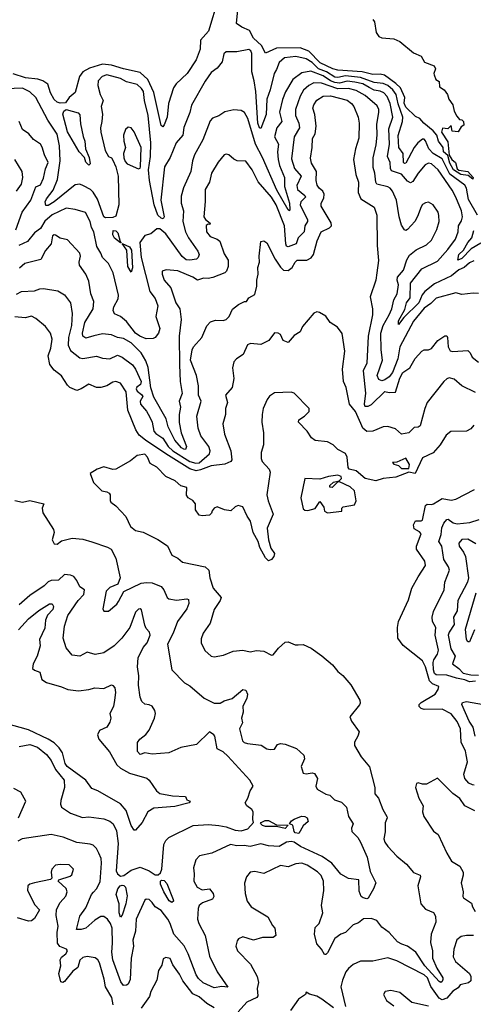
# Model space of a CAD drawing. Extents: x 1552033 to 1694788, y 811965 to 917215.
# Tile 312 of 632: x 1614307 to 1617311, y 871450 to 877970. Entities that reach past the tile are written whole.
import ezdxf

# ---------------------------------------------------------------- set-up
doc = ezdxf.new("R2010")
doc.units = 0

msp = doc.modelspace()

# ---------------------------------------------------------------- linework, layer by layer
at = {"layer": '0CON20XD'}
for points in [[(1615621.8, 878108.2), (1615557.1, 877895), (1615504.5, 877835), (1615503.5, 877775), (1615476.2, 877705), (1615416.4, 877613.6), (1615344, 877545), (1615325, 877518.8), (1615293.5, 877415), (1615284.5, 877325), (1615265, 877273.3), (1615255, 877261.2), (1615245, 877270), (1615195, 877487.8), (1615155, 877574.6), (1615105, 877620.5), (1614993.8, 877643.8), (1614915, 877669.5), (1614855, 877676.8), (1614769.7, 877650.3), (1614725.4, 877624.6), (1614703.4, 877595), (1614675, 877487.7), (1614635, 877455.5), (1614610.1, 877419.9), (1614575, 877417.9), (1614555, 877425.2), (1614535, 877442.5), (1614511.2, 877485), (1614494.1, 877544.1), (1614461.5, 877565), (1614426.7, 877576.7), (1614345, 877585.1), (1614265, 877611.7)], [(1616645, 877972), (1616656.7, 877955), (1616667.8, 877885), (1616685, 877858), (1616705, 877849.2), (1616785, 877842.5), (1616825.3, 877825.3), (1616915, 877751.2), (1616965, 877729.2), (1616988, 877688), (1617051.2, 877665), (1617060, 877645), (1617050, 877615), (1617052.5, 877605), (1617062.5, 877575), (1617085, 877560), (1617086.7, 877525), (1617117.5, 877505), (1617140, 877475), (1617150, 877445), (1617175, 877407.5), (1617184, 877364), (1617201.2, 877331.2), (1617220, 877310), (1617235, 877306.7), (1617246.7, 877295), (1617248.3, 877271.7), (1617230, 877260), (1617211.7, 877228.3), (1617171.7, 877231.7), (1617165, 877270), (1617141.7, 877248.3), (1617107.5, 877252.5), (1617101.4, 877225), (1617141.8, 877161.8), (1617152.3, 877072.3), (1617168.6, 877045), (1617193.1, 877025), (1617203.6, 876983.6), (1617215, 876974.2), (1617275.8, 876965.8), (1617309.2, 876925), (1617307.5, 876915), (1617278, 876938), (1617227.5, 876945), (1617179.2, 876975), (1617155, 877021.1), (1617141.3, 877071.3), (1617114.7, 877095), (1617110.6, 877125), (1617081.2, 877165), (1617070, 877205), (1617044.6, 877235), (1616982.5, 877285), (1616956.2, 877315), (1616928.3, 877328.3), (1616865, 877390.9), (1616853.1, 877416.9), (1616858, 877455), (1616828.4, 877518.4), (1616797.8, 877547.8), (1616722, 877602), (1616695, 877610.2), (1616645, 877608.4), (1616574.1, 877624.1), (1616415, 877634.9), (1616381.5, 877645), (1616297.7, 877685), (1616221.8, 877761.8), (1616165, 877783), (1616008.5, 877781.5), (1615935, 877748), (1615909, 877799), (1615855, 877847.1), (1615828.7, 877898.7), (1615779.4, 877920.6), (1615742.2, 877945), (1615752.6, 878035)], [(1617339, 876675), (1617279.5, 876779.5), (1617264.9, 876854.9), (1617255.2, 876875), (1617155, 876947.6), (1617105, 877049.1), (1617044.9, 877084.9), (1617016.9, 877115), (1616995, 877168.4), (1616985, 877178.3), (1616975, 877178.6), (1616944.1, 877155.9), (1616919.8, 877125), (1616865, 877019.1), (1616855, 877018), (1616848.8, 877025), (1616846, 877085), (1616818.5, 877125), (1616814, 877204), (1616842.3, 877295), (1616844.5, 877325), (1616813.6, 877413.6), (1616799.9, 877475), (1616778.5, 877505), (1616745, 877534.2), (1616715, 877547.7), (1616655, 877554), (1616565, 877588), (1616465, 877597.6), (1616415, 877588.4), (1616395, 877590.4), (1616338.6, 877625), (1616285.8, 877645), (1616245, 877687.6), (1616205, 877710.7), (1616135, 877726.9), (1616061.5, 877718.5), (1616025, 877686.9), (1616009, 877641), (1615991.6, 877615), (1615965.6, 877505), (1615944.4, 877445), (1615938.4, 877341.6), (1615905, 877250), (1615895, 877254.3), (1615885.4, 877285.4), (1615871.7, 877495), (1615861, 877565), (1615843.7, 877625), (1615845, 877746.7), (1615838.2, 877765), (1615825, 877773.5), (1615745, 877757.5), (1615675, 877757.1), (1615658.1, 877745), (1615648.6, 877691.4), (1615615, 877650), (1615575, 877620), (1615536.6, 877563.4), (1615445.5, 877405), (1615433.2, 877355), (1615394.1, 877255.9), (1615386.8, 877205), (1615343.2, 877155), (1615303.4, 877056.6), (1615265.3, 876995), (1615241, 876775), (1615264.6, 876665), (1615257.4, 876652.6), (1615245, 876655.8), (1615222.9, 876675), (1615198.3, 876745), (1615166.7, 876905), (1615159.6, 876975), (1615172.6, 877065), (1615175.7, 877155), (1615157.6, 877335), (1615134.1, 877434.1), (1615127, 877495), (1615115, 877515.2), (1615085, 877540.3), (1615015, 877559.6), (1614975, 877580.9), (1614885, 877604.4), (1614852.5, 877595), (1614827.1, 877565), (1614824.5, 877535), (1614840.9, 877475), (1614859.4, 877435), (1614846.9, 877395), (1614855.4, 877345), (1614852.1, 877295), (1614842.1, 877255), (1614845.4, 877225), (1614873.6, 877105), (1614895, 877063.8), (1614915, 877055.8), (1614925, 877040), (1614944.7, 876995), (1614960.5, 876935), (1614963.8, 876745), (1614945, 876670), (1614925, 876660), (1614875, 876657.1), (1614864, 876665), (1614822.2, 876782.2), (1614795, 876828.5), (1614775.7, 876845.7), (1614729.3, 876869.3), (1614705, 876881.5), (1614675, 876876.4), (1614535, 876765.2), (1614495, 876740.9), (1614480.8, 876740.8), (1614477.1, 876765), (1614483.9, 876785), (1614528.2, 876841.8), (1614558.9, 876911.1), (1614574.8, 877035), (1614571.9, 877135), (1614555, 877212.3), (1614493.2, 877305), (1614415, 877455.5), (1614375, 877493.1), (1614325, 877517.9), (1614215, 877511.6)], [(1617315, 876374.5), (1617285, 876359.3), (1617250.7, 876329.3), (1617215, 876314.3), (1617165.8, 876274.2), (1617055, 876221.5), (1616989.6, 876170.4), (1616971.9, 876148.1), (1616950.1, 876095), (1616850.7, 875999.3), (1616815, 875951.4), (1616815, 875976.9), (1616857.8, 876052.2), (1616868, 876095), (1616892.5, 876127.5), (1616895, 876226.1), (1616969.8, 876320.2), (1617075, 876372.1), (1617142.3, 876447.7), (1617193.8, 876516.2), (1617211.2, 876565), (1617214.1, 876605), (1617232.3, 876637.7), (1617239.4, 876665), (1617233.5, 876705), (1617194.7, 876795), (1617171, 876841), (1617077.9, 876975), (1617035, 877016.7), (1617015, 877020.8), (1616991.7, 877008.3), (1616945.3, 876954.7), (1616910.2, 876899.8), (1616895, 876890), (1616875, 876901.1), (1616835, 876946.8), (1616770, 876970), (1616763.2, 876985), (1616760.6, 877025), (1616742.7, 877065), (1616755.1, 877145), (1616751.6, 877248.4), (1616777.3, 877325), (1616760.8, 877415), (1616740.9, 877460.9), (1616718.3, 877485), (1616695, 877496.8), (1616655, 877502.8), (1616622.3, 877522.3), (1616580.3, 877545), (1616527.1, 877557.1), (1616475, 877562.7), (1616425, 877550.7), (1616395, 877553.4), (1616365.4, 877565.4), (1616317.7, 877597.7), (1616235, 877629.2), (1616175, 877617.9), (1616115.2, 877574.8), (1616067, 877493), (1616047.4, 877442.6), (1616027.3, 877357.3), (1616042.9, 877295), (1616010.9, 877255), (1615995.3, 877195), (1616021.4, 877145), (1616014.6, 877095.4), (1616018.1, 877045), (1616027.7, 877005), (1616059.8, 876925), (1616061, 876865), (1616094.2, 876755.8), (1616097, 876713), (1616095, 876704.4), (1616085, 876711.5), (1616010.5, 876840.5), (1615915, 877057.5), (1615869.1, 877145), (1615818.4, 877315), (1615795, 877355.7), (1615775, 877368.6), (1615725, 877374.3), (1615665, 877359.2), (1615625, 877334.2), (1615585, 877319.2), (1615569.1, 877300.9), (1615520, 877175), (1615464.8, 877075.2), (1615451.3, 877035), (1615440.8, 876965), (1615393.1, 876856.9), (1615377.4, 876802.6), (1615376.4, 876755), (1615393.2, 876705), (1615386.9, 876635), (1615404.7, 876565), (1615425, 876525.5), (1615488.1, 876438.1), (1615496.1, 876415), (1615490, 876395), (1615479.1, 876385), (1615435, 876376.9), (1615410.5, 876380.5), (1615382.8, 876402.8), (1615275, 876551.2), (1615235, 876585.4), (1615214.5, 876585.5), (1615175, 876552.9), (1615135, 876540.6), (1615103.9, 876495), (1615112.2, 876395), (1615169.3, 876169.3), (1615205, 876124.4), (1615222.1, 876075), (1615209.3, 876005), (1615234.4, 875925), (1615226.1, 875895), (1615205.3, 875864.7), (1615191.7, 875858.3), (1615145, 875857.5), (1615103.3, 875875), (1615074.8, 875895), (1615015, 875972.1), (1614974.7, 876004.7), (1614935, 876023.4), (1614925.8, 876045), (1614930.6, 876069.4), (1614959, 876121), (1614962.7, 876145), (1614927.5, 876295), (1614894.7, 876354.7), (1614856.7, 876395), (1614845.6, 876425), (1614818.3, 876468.3), (1614797.5, 876565), (1614783.2, 876595), (1614774.6, 876634.6), (1614743.6, 876693.6), (1614675, 876713.8), (1614615, 876722.1), (1614522.5, 876677.5), (1614475, 876636.6), (1614445, 876587.5), (1614405, 876557.9), (1614358.5, 876501.5), (1614301.1, 876475)], [(1617345, 876157.1), (1617310.3, 876159.7), (1617235, 876150.6), (1617195, 876162.5), (1617065, 876125.4), (1617030, 876090), (1616985, 876060), (1616915, 875974.6), (1616825.3, 875805), (1616811.1, 875725), (1616775, 875634.7), (1616755, 875604.7), (1616725, 875584.7), (1616705, 875579.3), (1616685, 875587.8), (1616675.5, 875615), (1616709.1, 875715), (1616700.4, 875785), (1616697.8, 875895), (1616714.8, 875945), (1616755, 876016.5), (1616771.9, 876055), (1616784.2, 876115), (1616806.5, 876155), (1616815.7, 876214.3), (1616806.4, 876245), (1616810, 876265), (1616848.8, 876311.2), (1616870.5, 876379.5), (1616888.8, 876411.2), (1616933.1, 876446.9), (1617001.7, 876478.3), (1617035, 876509.2), (1617069.2, 876580.8), (1617084.5, 876635), (1617083.6, 876673.6), (1617078.9, 876695), (1617045, 876744.3), (1617015, 876761.4), (1616995, 876758), (1616975, 876745.8), (1616965, 876731.2), (1616942, 876668), (1616922.9, 876635), (1616875, 876581.2), (1616865, 876573.8), (1616855, 876578.8), (1616835, 876610), (1616819.2, 876665), (1616801.8, 876775), (1616776.2, 876835), (1616761.1, 876855), (1616745, 876863.9), (1616672, 876882), (1616664.7, 876895), (1616659.7, 876955), (1616648.3, 876991.7), (1616647.7, 877055), (1616668.2, 877141.8), (1616674.7, 877205), (1616671.2, 877278.8), (1616685.8, 877355), (1616685, 877376.2), (1616675, 877400), (1616595, 877468.6), (1616535, 877500.6), (1616484, 877514), (1616415, 877512.8), (1616305, 877551), (1616255, 877551.9), (1616221.2, 877535), (1616186.6, 877503.4), (1616165, 877464.3), (1616134.7, 877375), (1616134.7, 877335), (1616156.2, 877285), (1616160.2, 877255), (1616124.7, 877195), (1616108, 877048), (1616126.4, 876985), (1616171.6, 876935), (1616142.2, 876872.2), (1616147.1, 876845), (1616194.6, 876805), (1616199.1, 876795), (1616170, 876765), (1616164.2, 876745), (1616213.3, 876645), (1616213.1, 876635), (1616195.3, 876605), (1616191.4, 876565), (1616151.1, 876525), (1616138.2, 876485), (1616085, 876465.4), (1616075, 876470), (1616070, 876485), (1616061.5, 876605), (1616005, 876744.4), (1615975, 876795.4), (1615887.2, 876897.2), (1615846.4, 876975), (1615805, 877033.3), (1615747.5, 877035), (1615725.7, 877045.7), (1615692.5, 877075), (1615675, 877079.2), (1615661.2, 877075), (1615622.4, 877027.6), (1615576.7, 876955), (1615564.6, 876895.4), (1615534.6, 876845), (1615535.4, 876765.4), (1615526.7, 876665), (1615537.4, 876647.4), (1615568, 876622), (1615567.5, 876615), (1615555, 876616.7), (1615541.8, 876608.2), (1615544.5, 876565), (1615569.2, 876535), (1615615, 876516.9), (1615632.6, 876502.6), (1615660.9, 876420.9), (1615687.1, 876377.1), (1615686.9, 876335), (1615677.8, 876305), (1615665, 876294.1), (1615587, 876263), (1615555, 876256.7), (1615525, 876259.1), (1615485, 876245.5), (1615454.2, 876265), (1615355, 876306.9), (1615276.7, 876313.3), (1615251.5, 876305), (1615250.8, 876285), (1615265, 876245.8), (1615308.9, 876195), (1615340.9, 876095), (1615367.6, 876055), (1615375.7, 875985), (1615364, 875874), (1615365.2, 875684.8), (1615369.8, 875575), (1615383.1, 875495), (1615363.5, 875445), (1615371.3, 875405), (1615363.3, 875356.7), (1615363.7, 875303.7), (1615376.1, 875235), (1615410.9, 875145), (1615406, 875125), (1615395, 875125.8), (1615377.9, 875135), (1615335.2, 875185), (1615290.4, 875275), (1615276.3, 875326.3), (1615195, 875471.4), (1615175, 875533.3), (1615158, 875668), (1615142.3, 875712.3), (1615111.2, 875765), (1615045, 875830.4), (1614995, 875859), (1614955, 875866), (1614915, 875882.4), (1614855, 875890.7), (1614797.7, 875877.7), (1614745, 875860.7), (1614725.3, 875875.3), (1614724, 875894), (1614738.4, 875965), (1614794.2, 876055), (1614797.5, 876105), (1614778.8, 876155), (1614765, 876239.2), (1614745.4, 876285.4), (1614704.5, 876345), (1614701.5, 876365), (1614709.4, 876405), (1614705.6, 876425), (1614625, 876512.5), (1614575, 876522.9), (1614545, 876543.5), (1614535, 876545.4), (1614525, 876538.9), (1614515.6, 876485), (1614479.1, 876440.9), (1614448.5, 876381.5), (1614341.9, 876355), (1614305.3, 876324.7)], [(1614286.8, 876153.2), (1614319.2, 876170.8), (1614405, 876175.6), (1614441.7, 876188.3), (1614465, 876189.6), (1614560, 876175), (1614605, 876148.6), (1614644.6, 876094.6), (1614655.4, 876025), (1614650.3, 875945), (1614629.6, 875865), (1614627.5, 875815), (1614645, 875780), (1614705, 875731.1), (1614725, 875727.3), (1614815, 875742.3), (1614855, 875730), (1614905, 875724.6), (1614955, 875748.5), (1614985, 875734.6), (1615053.8, 875685), (1615075.4, 875655), (1615111.4, 875575), (1615107.2, 875555), (1615082.8, 875537.2), (1615079.7, 875525), (1615085, 875511.5), (1615115, 875488.8), (1615122.1, 875475), (1615106.1, 875443.9), (1615107, 875425), (1615147.1, 875377.1), (1615169, 875339), (1615183.6, 875305), (1615195.8, 875245.8), (1615209.7, 875229.7), (1615255, 875199.2), (1615291.6, 875145), (1615322.6, 875115), (1615435, 875045.1), (1615474.7, 875034.7), (1615495, 875035.9), (1615565, 875094.4), (1615567.9, 875115), (1615559.7, 875145), (1615506.2, 875215), (1615489.2, 875265), (1615481.5, 875345), (1615508.9, 875445), (1615491.1, 875485), (1615491.3, 875545), (1615478.1, 875615), (1615439.3, 875715), (1615449.6, 875785), (1615458.9, 875805), (1615514, 875865), (1615547.6, 875942.4), (1615570.3, 875969.7), (1615605, 875980.8), (1615655, 875979.2), (1615674.2, 875985.8), (1615693.8, 876005), (1615715.6, 876054.4), (1615756.7, 876085), (1615795, 876103.8), (1615810, 876105), (1615825, 876127.5), (1615865, 876150), (1615878.1, 876205), (1615876.9, 876245), (1615885.7, 876285), (1615885, 876330), (1615895.8, 876364.2), (1615894.2, 876405), (1615905, 876502.5), (1615925, 876506.2), (1615945, 876493.3), (1615998.2, 876385), (1616035, 876331.9), (1616055, 876312.2), (1616085, 876308.9), (1616111.1, 876328.9), (1616130.8, 876365), (1616145, 876377.1), (1616207.8, 876377.8), (1616237.4, 876392.6), (1616253.3, 876415), (1616278.2, 876505), (1616304.2, 876565.8), (1616358.2, 876591.8), (1616371.5, 876605), (1616370, 876625), (1616303.1, 876735), (1616303.1, 876755), (1616320.7, 876789.3), (1616323.7, 876815), (1616315.4, 876835), (1616290, 876855), (1616276.9, 876875), (1616271.3, 876905), (1616272.2, 876965), (1616240.6, 877020.6), (1616234.1, 877054.1), (1616244.5, 877124.5), (1616247.1, 877182.9), (1616263.6, 877215), (1616269.7, 877265), (1616262.1, 877342.1), (1616249.1, 877385), (1616255, 877405.7), (1616275, 877436.4), (1616317, 877463), (1616365, 877466), (1616475, 877436.3), (1616505, 877416.2), (1616520.4, 877395), (1616548, 877325), (1616554.6, 877285), (1616554, 877185), (1616532, 877115), (1616518.4, 877045), (1616533.3, 876945), (1616551.6, 876895), (1616549.2, 876825), (1616565.5, 876785), (1616655, 876728.6), (1616673.1, 876675), (1616674.6, 876475), (1616683.8, 876375), (1616672.5, 876295), (1616664.6, 876245), (1616629.1, 876135), (1616643.6, 876055), (1616643.8, 876015), (1616615.4, 875875), (1616605.3, 875695), (1616580.9, 875645), (1616596.7, 875496.7), (1616587.9, 875425), (1616592, 875412), (1616615, 875410.9), (1616637.8, 875422.2), (1616725, 875508.2), (1616755, 875501.5), (1616796.5, 875503.5), (1616825, 875597.5), (1616844.5, 875635), (1616890.4, 875665), (1616925, 875726.9), (1616971.2, 875775), (1616985, 875783.8), (1617015, 875784.4), (1617035, 875793.3), (1617075.7, 875845), (1617122.7, 875877.3)], [(1614765, 877006.7), (1614745, 877026), (1614736.7, 877056.7), (1614701.9, 877095), (1614625, 877228), (1614592.6, 877345), (1614598.7, 877365), (1614614.8, 877375.2), (1614695, 877353.1), (1614705, 877341.2), (1614710.1, 877280.1), (1614726.9, 877196.9), (1614739.1, 877165), (1614743.3, 877115), (1614767.2, 877057.2), (1614773.3, 877015), (1614765, 877006.7)], [(1614282.2, 876577.8), (1614323.8, 876695), (1614381.3, 876775), (1614415, 876864), (1614445, 876876.9), (1614465, 876920.8), (1614477.8, 876982.2), (1614495.8, 877025), (1614471.6, 877075), (1614456.7, 877126.7), (1614445, 877146), (1614397.9, 877177.9), (1614368, 877215), (1614325, 877244), (1614304.5, 877295)], [(1615095, 876982.9), (1615105, 876986), (1615107.1, 876995), (1615110.8, 877125), (1615065, 877227.1), (1615045, 877254.2), (1615025, 877257.5), (1615007.9, 877242.1), (1614993.9, 877206.1), (1614996.2, 877165), (1615007.7, 877125), (1614995.4, 877085), (1614996.7, 877055), (1615005, 877030.9), (1615019.2, 877015), (1615095, 876982.9)], [(1614287.3, 876835), (1614318.8, 876881.2), (1614329.2, 876925), (1614324.5, 876965), (1614274.8, 877045)], [(1614975, 876492.7), (1614935, 876523.6), (1614923.8, 876545), (1614926.1, 876573.9), (1614945, 876572.7), (1614958.3, 876558.3), (1614971.7, 876501.7), (1614979.2, 876495), (1614975, 876492.7)], [(1617359.9, 876490.1), (1617297.2, 876452.8), (1617235, 876387.9), (1617208.8, 876378.8), (1617214.6, 876415), (1617245.6, 876444.4), (1617274.6, 876495), (1617301.3, 876525), (1617314.7, 876575)], [(1615045, 876297.5), (1615022.5, 876335), (1615017.8, 876445), (1614985, 876488), (1615035, 876466.1), (1615048.4, 876445), (1615053.5, 876326.5), (1615045, 876297.5)], [(1617325, 875501.2), (1617236.1, 875546.1), (1617185, 875590.5), (1617152.1, 875597.9), (1617135, 875593.1), (1617115.8, 875575), (1617005.5, 875434.5), (1616989, 875395), (1616958.9, 875281.1), (1616947, 875273), (1616920.3, 875269.7), (1616884.2, 875235), (1616835, 875226.5), (1616795, 875261.1), (1616745, 875277.5), (1616715, 875274.3), (1616644.7, 875244.7), (1616605, 875242.9), (1616578.9, 875265), (1616565.3, 875295.3), (1616531, 875375), (1616491.2, 875425), (1616468.9, 875535), (1616452.5, 875575), (1616444.4, 875655), (1616460, 875775), (1616443, 875893), (1616411.2, 875935), (1616363.8, 875965), (1616335, 876008), (1616292.3, 876032.3), (1616274.1, 876035.9), (1616255, 876026.7), (1616180.9, 875939.1), (1616165, 875902.5), (1616125, 875880), (1616085, 875832), (1616052.5, 875845), (1616035, 875886.7), (1616020, 875895), (1615995, 875896.7), (1615956.7, 875845), (1615905, 875819.2), (1615835.5, 875825.5), (1615815, 875818.1), (1615787.4, 875752.6), (1615742, 875725), (1615725.6, 875704.4), (1615715.6, 875664.4), (1615724.4, 875595), (1615714.4, 875535), (1615670.8, 875485), (1615684.4, 875435), (1615671.1, 875395), (1615669.5, 875355), (1615653.2, 875295), (1615664.7, 875224.7), (1615705.4, 875115.4), (1615712.2, 875055), (1615705.7, 875045), (1615665, 875026.5), (1615575, 875015.4), (1615505, 874988.9), (1615475, 874983.8), (1615435, 874995.4), (1615274.5, 875094.5), (1615139.6, 875185), (1615099.6, 875219.6), (1615076.4, 875255), (1615023.6, 875383.6), (1615012.3, 875505), (1614975, 875562.9), (1614944.2, 875574.2), (1614925, 875570), (1614885.3, 875544.7), (1614845, 875534.6), (1614815, 875534.5), (1614765, 875555.7), (1614714, 875525), (1614685.6, 875515.6), (1614640, 875535), (1614625, 875549.2), (1614585, 875612.5), (1614535, 875648.6), (1614507.4, 875687.4), (1614496.9, 875745), (1614514.1, 875795.9), (1614522.5, 875855), (1614511.5, 875895), (1614478.1, 875938.1), (1614415, 875991.1), (1614385, 876006.5), (1614344.3, 875995.7), (1614275, 876003.5)], [(1617122.7, 875877.3), (1617135, 875876.2), (1617140.8, 875865), (1617144.6, 875805), (1617157.8, 875777.8), (1617175, 875773.1), (1617275, 875778.6), (1617290, 875765), (1617304.5, 875734.5), (1617345, 875702.5)], [(1617163.1, 875243.1), (1617130.9, 875219.1), (1617092.7, 875155), (1617045, 875101.1), (1616975, 875069.5), (1616925, 874966.2), (1616885, 874974.2), (1616798.5, 874941.5), (1616715, 874931.8), (1616665, 874915.6), (1616595, 874931.5), (1616535, 874981.9), (1616488.9, 874995), (1616482.5, 875005), (1616475, 875072.5), (1616465, 875096.7), (1616415, 875123.8), (1616384.2, 875154.2), (1616345, 875174.6), (1616265, 875184.2), (1616240.5, 875200.5), (1616211.2, 875245), (1616152.5, 875305), (1616155, 875320), (1616193.3, 875345), (1616223.3, 875375), (1616223.3, 875395), (1616125, 875498), (1616105, 875504), (1615995, 875499.2), (1615961.7, 875478.3), (1615945.6, 875454.4), (1615919.4, 875395), (1615913.2, 875356.8), (1615910.5, 875305), (1615921.5, 875235), (1615922.5, 875155), (1615905.4, 875105), (1615905.9, 875065), (1615913.4, 875045), (1615959.5, 874995), (1615966.9, 874975), (1615944.6, 874825), (1615951.8, 874785), (1615985.6, 874695), (1615947.1, 874602.9), (1615955.4, 874525), (1615970.4, 874470.4), (1615994.2, 874435), (1615991.2, 874415), (1615975, 874396.7), (1615955, 874387.5), (1615935, 874407.5), (1615897.1, 874475), (1615886.9, 874515), (1615854.4, 874575), (1615835, 874648.8), (1615813, 874683), (1615785.6, 874745.6), (1615755, 874752.5), (1615733.8, 874745), (1615705, 874718.8), (1615663.6, 874723.6), (1615615, 874744.2), (1615595, 874735.7), (1615582.9, 874717.1), (1615578.3, 874701.7), (1615565, 874690), (1615515, 874683.8), (1615495, 874688.8), (1615472.2, 874725), (1615470.8, 874765), (1615455, 874785.8), (1615423.8, 874805), (1615412.1, 874822.1), (1615413.3, 874873.3), (1615375, 874882.5), (1615337, 874917), (1615275, 874946.2), (1615215, 875006.2), (1615170.5, 875030.5), (1615152.7, 875072.7), (1615135, 875093.3), (1615085, 875083.8), (1615041.5, 875048.5), (1614945, 874994.4), (1614925, 874991.9), (1614865, 875010), (1614820, 874995), (1614773.8, 874965), (1614797.1, 874905), (1614850.8, 874850.8), (1614885, 874844), (1614899.2, 874835), (1614906.2, 874825), (1614905.6, 874785.6), (1614910.8, 874775), (1614945, 874751.4), (1615010.9, 874680.9), (1615041.5, 874615), (1615075, 874588.5), (1615125, 874577.8), (1615222, 874528), (1615286.4, 874486.4), (1615313.8, 874425), (1615355, 874404), (1615385, 874378), (1615535, 874346.9), (1615559.2, 874325), (1615566.6, 874275), (1615588.2, 874205), (1615641.2, 874145), (1615635.9, 874124.1), (1615594.4, 874065), (1615568.6, 873975), (1615521.4, 873908.6), (1615509.1, 873870.9), (1615510, 873845), (1615533.6, 873793.6), (1615575, 873756), (1615595, 873751.9), (1615657.7, 873762.3), (1615721.9, 873788.1), (1615785, 873796), (1615833.6, 873783.6), (1615875, 873794.2), (1615925, 873787.8), (1615975, 873762.4), (1615985, 873765.3), (1616020.7, 873809.3), (1616065, 873847.3), (1616085, 873850), (1616131.1, 873831.1), (1616150.8, 873830.8), (1616185, 873832.5), (1616238.3, 873808.3), (1616308.6, 873758.6), (1616377.9, 873697.9), (1616415, 873655.2), (1616448, 873628), (1616500.2, 873565), (1616560.2, 873465), (1616562.1, 873445), (1616556.4, 873433.6), (1616493.5, 873355), (1616503.5, 873325), (1616555.8, 873255), (1616546.9, 873225), (1616524.3, 873185.7), (1616523.8, 873165), (1616569.6, 873089.6), (1616623.5, 873023.5), (1616658.9, 872885), (1616660, 872845), (1616682.4, 872815), (1616710.9, 872740.9), (1616738.5, 872695), (1616740, 872685), (1616727.4, 872652.6), (1616727, 872593), (1616719.1, 872545), (1616725, 872524.4), (1616744.8, 872494.8), (1616805, 872432), (1616869.4, 872379.4), (1616915, 872322.5), (1616960, 872305), (1616962.5, 872295), (1616943.9, 872235), (1616963, 872115), (1616995, 872080.5), (1617048.3, 872058.3), (1617060.8, 872035), (1617063.8, 871995), (1617031.4, 871915), (1617028.6, 871858.6), (1617040.7, 871805), (1617041.6, 871755), (1617069.8, 871690.2), (1617109.6, 871625), (1617110, 871615), (1617105, 871602), (1617095, 871595.7), (1617085, 871602.2), (1616990, 871705), (1616931.1, 871795), (1616875, 871836.1), (1616838.1, 871848.1), (1616810, 871865), (1616755, 871926.9), (1616705, 871961.8), (1616671.5, 872005), (1616635, 872018.1), (1616585, 872015.4), (1616550.6, 871989.4), (1616515, 871977.1), (1616465, 871925.7), (1616435, 871914.4), (1616394.8, 871885.2), (1616345, 871791.2), (1616335, 871780), (1616325, 871780), (1616305.8, 871815.8), (1616275, 871850), (1616259.2, 871915), (1616265, 871960), (1616290, 871985), (1616314.2, 872055), (1616306.1, 872105), (1616321.8, 872205), (1616320, 872265), (1616303.6, 872303.6), (1616278.6, 872328.6), (1616211, 872371), (1616175, 872384.3), (1616135, 872380.2), (1616085, 872360), (1616035, 872370), (1615925, 872316.2), (1615865, 872330), (1615834, 872325), (1615810, 872295), (1615797, 872253), (1615800, 872185), (1615813, 872133), (1615840.6, 872095), (1615950.5, 872030.5), (1615981.7, 871971.7), (1615997.5, 871955), (1616002.5, 871905), (1615985, 871893.8), (1615915, 871893.3), (1615855.7, 871874.3), (1615785, 871897.5), (1615756.2, 871885), (1615748.3, 871871.7), (1615739.2, 871835), (1615749.2, 871805), (1615835.5, 871715.5), (1615879.1, 871635), (1615889.5, 871595), (1615879.1, 871555), (1615883.4, 871506.6), (1615876.9, 871495), (1615812.5, 871465), (1615755, 871401.1)], [(1617315, 875284.3), (1617295, 875260), (1617265, 875244.7), (1617163.1, 875243.1)], [(1616885, 874997.5), (1616889.5, 875025), (1616865, 875066.7), (1616805, 875040), (1616775, 875037.5), (1616785, 875026.7), (1616815, 875018.8), (1616835, 874999.2), (1616885, 874997.5)], [(1616345, 874704.2), (1616440, 874715), (1616440, 874735), (1616450, 874745), (1616525, 874758.8), (1616536.4, 874785), (1616525, 874851.2), (1616495, 874876), (1616425, 874910), (1616415, 874910), (1616377, 874873), (1616360, 874875), (1616360, 874885), (1616385, 874907.5), (1616423.3, 874916.7), (1616437.6, 874932.4), (1616436.5, 874945), (1616415, 874953.3), (1616351.2, 874945), (1616295, 874928.6), (1616195, 874932), (1616170, 874805), (1616185, 874731.4), (1616195, 874722.9), (1616215, 874720), (1616265, 874732.5), (1616295, 874780), (1616321.7, 874741.7), (1616326.7, 874715), (1616345, 874704.2)], [(1617317.5, 872902.5), (1617305, 872902.8), (1617281.6, 872915), (1617254.8, 872945), (1617248.1, 872975), (1617272.9, 873055), (1617262.8, 873102.8), (1617258.7, 873128.7), (1617230.7, 873185), (1617225.7, 873275), (1617205, 873322.9), (1617165, 873374.5), (1617105, 873404.6), (1616985, 873403.4), (1616965, 873408.9), (1616951.9, 873421.9), (1616953.2, 873435), (1616965, 873448), (1617057.5, 873505), (1617078.8, 873535), (1617083.8, 873555), (1617041.8, 873571.8), (1617021.6, 873591.6), (1616995, 873685.7), (1616975, 873724.4), (1616845.8, 873825.8), (1616811.9, 873875), (1616810, 873945), (1616816, 873985), (1616881.6, 874128.4), (1616905, 874205.8), (1616945, 874282), (1616993.8, 874355), (1616990, 874385), (1616934.2, 874465), (1616935.9, 874485), (1616966.8, 874565), (1616955, 874579.3), (1616919.5, 874599.5), (1616914.2, 874625), (1616929.3, 874650.7), (1616965, 874651.2), (1616975, 874657.1), (1616995, 874752.5), (1617005, 874762.5), (1617035, 874760), (1617047.5, 874765), (1617105, 874799.4), (1617165, 874789.7), (1617195, 874794.7), (1617319.9, 874860.1)], [(1614274.4, 874785.6), (1614325, 874776.4), (1614375, 874785.8), (1614467.5, 874765), (1614456.7, 874735), (1614461.2, 874705), (1614530.6, 874595), (1614535.8, 874574.2), (1614523.3, 874525), (1614535, 874500), (1614555, 874497.5), (1614585, 874520), (1614655, 874537.5), (1614725, 874530), (1614785, 874513.5), (1614888.3, 874478.3), (1614913.2, 874463.2), (1614944.6, 874404.6), (1614972.2, 874275), (1614958.3, 874231.7), (1614905, 874210), (1614880, 874185), (1614858.8, 874068.8), (1614865, 874053.3), (1614895, 874053.3), (1614950.9, 874099.1), (1614962.5, 874117.5), (1614996.9, 874183.1), (1615111.7, 874238.3), (1615147, 874243), (1615185, 874242.1), (1615245, 874216.7), (1615262.9, 874195), (1615284.1, 874144.1), (1615295, 874134.5), (1615346, 874126), (1615414.4, 874134.4), (1615425, 874130.8), (1615428.2, 874105), (1615415, 874070), (1615352.5, 873985), (1615323, 873907), (1615286.5, 873835), (1615314.7, 873664.7), (1615398.3, 873578.3), (1615435, 873559.2), (1615527.9, 873477.9), (1615594.6, 873444.6), (1615635, 873444.7), (1615660.7, 873459.3), (1615714, 873475), (1615785, 873534.2), (1615805, 873531.2), (1615815.5, 873505), (1615810.8, 873475), (1615784, 873425), (1615787.5, 873385), (1615776.7, 873345), (1615782.5, 873315), (1615762.5, 873275), (1615782.5, 873195), (1615793.9, 873183.9), (1615817, 873177), (1615906.4, 873166.4), (1615945, 873142.5), (1615965, 873137.5), (1615995, 873140), (1616015, 873170), (1616035, 873177.5), (1616065, 873172.5), (1616140, 873145), (1616189.3, 873099.3), (1616193.3, 873075), (1616171.4, 873025), (1616185, 872980), (1616205, 872975.8), (1616244.1, 872984.1), (1616258.8, 872978.8), (1616280, 872945), (1616267.5, 872895), (1616277.5, 872875), (1616335, 872842.5), (1616360, 872835), (1616392.5, 872805), (1616438.6, 872788.6), (1616470.8, 872755), (1616484.3, 872695), (1616516, 872645), (1616504.3, 872615.7), (1616506.9, 872595), (1616545.9, 872555.9), (1616564.3, 872525), (1616607.9, 872425), (1616629.2, 872329.2), (1616665.8, 872255), (1616651.2, 872215), (1616615, 872153.3), (1616605, 872148.8), (1616581.2, 872155), (1616567.5, 872165), (1616555, 872200), (1616552.5, 872275), (1616485, 872282.7), (1616435, 872312.5), (1616374.6, 872385), (1616309.5, 872429.5), (1616166.2, 872496.2), (1616125, 872523.4), (1616105, 872528.2), (1616075, 872523.1), (1616025, 872496.2), (1615955, 872500.4), (1615905, 872512.9), (1615834.1, 872495.9), (1615793, 872503), (1615745, 872499.1), (1615702.4, 872507.6), (1615579.5, 872450.5), (1615497.1, 872432.9), (1615473, 872407), (1615458, 872355), (1615463.6, 872313.6), (1615460.7, 872265), (1615482.5, 872225), (1615515, 872208.5), (1615565, 872214.5), (1615588.1, 872185), (1615593.2, 872165), (1615585, 872146.4), (1615517.8, 872122.2), (1615495.6, 872105), (1615489.1, 872085), (1615484.7, 872015), (1615492.8, 871985), (1615535.3, 871905), (1615565, 871768.6), (1615614.4, 871665), (1615685.7, 871564.3), (1615645, 871567.3), (1615595, 871559.5), (1615522.7, 871592.7), (1615490.6, 871620.6), (1615475.8, 871645), (1615423.7, 871785), (1615396.7, 871836.7), (1615327.6, 871915), (1615304.8, 871984.8), (1615288.3, 872015), (1615245, 872071.2), (1615205, 872095.6), (1615185.4, 872125), (1615165, 872144.4), (1615145, 872145.6), (1615135, 872139.2), (1615078.8, 872015), (1615074.1, 871935), (1615056, 871876), (1615061.1, 871835), (1615045.2, 871755), (1615039.2, 871615), (1615025, 871584.4), (1615015, 871576.7), (1614995.5, 871575.5), (1614978.1, 871598.1), (1614923.6, 871745), (1614917.5, 871795), (1614922.8, 871855), (1614918.7, 871955), (1614908.1, 871985), (1614888.2, 872015), (1614865, 872031.2), (1614845, 872031.5), (1614805, 872008.1), (1614745, 871955.2), (1614714.7, 871944.7), (1614684, 871945), (1614705.9, 872034.1), (1614745, 872089.5), (1614783.6, 872176.4), (1614796.7, 872193.3), (1614816.2, 872215), (1614839.6, 872260.4), (1614848.9, 872385), (1614845.9, 872415), (1614831.7, 872451.7), (1614815, 872482.9), (1614795, 872503.5), (1614775, 872511.2), (1614685, 872520.8), (1614595, 872556.6), (1614515.6, 872575.6), (1614323, 872547), (1614295, 872530)], [(1617325, 873589.1), (1617285, 873584.6), (1617255, 873599.2), (1617199.4, 873609.4), (1617135, 873630.2), (1617065, 873631.9), (1617055, 873641.6), (1617046.8, 873665), (1617045.6, 873714.4), (1617049.6, 873730.4), (1617075, 873769.2), (1617080, 873795), (1617059.2, 873895), (1617063.8, 873945), (1617040.3, 873985), (1617038.6, 874015), (1617048.5, 874051.5), (1617119.2, 874195), (1617122.9, 874245), (1617154.2, 874325), (1617147, 874347), (1617115.7, 874395), (1617103.2, 874483.2), (1617081.9, 874515), (1617099.2, 874560.8), (1617103.4, 874605), (1617115, 874635.8), (1617135, 874660), (1617145, 874662.5), (1617177.7, 874637.7), (1617205, 874631.2), (1617289.1, 874640.9), (1617349, 874661)], [(1617328.5, 874498.5), (1617275, 874530.4), (1617235, 874527.2), (1617214.8, 874505), (1617217.5, 874485), (1617245.8, 874445), (1617258.4, 874415), (1617279.5, 874275), (1617273.2, 874245), (1617208.1, 874125), (1617203.2, 874055), (1617179.7, 874015), (1617184.8, 873965), (1617152, 873915), (1617145.4, 873895), (1617163.3, 873805), (1617190.9, 873755), (1617172.7, 873705), (1617215.8, 873675), (1617245, 873644.1), (1617295, 873632), (1617345, 873630)], [(1614579.1, 872800.9), (1614576.6, 872775), (1614584.6, 872755), (1614644, 872715), (1614723.2, 872686.8), (1614765, 872691.1), (1614865, 872677.9), (1614903.8, 872663.8), (1614926.5, 872645), (1614948, 872598), (1614960.5, 872515), (1614945.5, 872335), (1614954.1, 872314.1), (1614975, 872299.9), (1614997.3, 872302.7), (1615045, 872338.8), (1615105, 872358.2), (1615165.6, 872335), (1615205, 872307.7), (1615225, 872306.7), (1615239.7, 872320.3), (1615248.6, 872345), (1615261.1, 872508.9), (1615274.6, 872535.4), (1615294.6, 872555.4), (1615455.9, 872634.1), (1615558.6, 872641.4), (1615626.6, 872633.4), (1615675, 872625.1), (1615733.2, 872603.2), (1615775, 872599.6), (1615817.6, 872612.4), (1615856.7, 872655), (1615850.8, 872675), (1615854.4, 872725), (1615845, 872740), (1615812, 872765), (1615801.2, 872785), (1615817.5, 872815), (1615832.5, 872865), (1615852.5, 872895), (1615831.8, 872935), (1615685, 873094.3), (1615655, 873122.5), (1615615, 873141.9), (1615600, 873225), (1615593.3, 873235), (1615565, 873253.8), (1615479.1, 873170.9), (1615375, 873150), (1615295, 873115.8), (1615185, 873106.2), (1615135, 873116.2), (1615105, 873104), (1615087.5, 873125), (1615088.2, 873185), (1615102.5, 873205), (1615142.8, 873237.2), (1615163.8, 873266.2), (1615199.4, 873345), (1615206.9, 873375), (1615201.9, 873395), (1615183.8, 873423.8), (1615165, 873433.3), (1615135, 873437.1), (1615115.8, 873455), (1615105.6, 873485), (1615093.9, 873563.9), (1615095.4, 873625), (1615088.4, 873685), (1615092.1, 873745), (1615125, 873812.9), (1615152.1, 873845), (1615170.6, 873895), (1615166, 873915), (1615145, 873938), (1615135, 873960), (1615115, 874063.3), (1615105, 874070), (1615095, 874067.1), (1615075, 874047.1), (1615036.9, 873945), (1614984.1, 873875), (1614933.6, 873825), (1614865, 873777.8), (1614806.2, 873766.2), (1614755, 873781.8), (1614705, 873754.7), (1614655, 873762.5), (1614615, 873811.2), (1614595, 873874), (1614604.1, 873955), (1614625.9, 874025), (1614694.6, 874125), (1614731.8, 874165), (1614735.8, 874195.8), (1614705, 874215.5), (1614686.7, 874256.7), (1614665, 874282.7), (1614645, 874291.2), (1614605, 874295.4), (1614565, 874259.1), (1614515, 874257.1), (1614495, 874248.2), (1614469, 874221), (1614375, 874156.7), (1614304, 874095)], [(1617319.1, 873930.9), (1617285, 873851.1), (1617275, 873850.8), (1617266.2, 873866.2), (1617259.2, 873935), (1617329.7, 874175)], [(1614299.7, 873930.3), (1614366.8, 874003.2), (1614435, 874059.1), (1614505, 874102.3), (1614521.7, 874101.7), (1614530.5, 874085), (1614527.5, 874065), (1614491.9, 874028.1), (1614478.7, 873995), (1614475, 873942), (1614439.6, 873865), (1614443.3, 873825), (1614423.1, 873755), (1614396.5, 873705), (1614393.1, 873675), (1614405, 873663.1), (1614440.5, 873650.5), (1614455, 873601.4), (1614485, 873581.1), (1614585, 873553.1), (1614625.7, 873535.7), (1614696.3, 873526.3), (1614765, 873534.5), (1614805, 873546.5), (1614865, 873541.1), (1614914.5, 873565.5), (1614925, 873562.2), (1614937.5, 873545), (1614941.4, 873515), (1614935.3, 873465), (1614927.8, 873422.2), (1614904.5, 873375), (1614910.5, 873345), (1614905, 873318.8), (1614885, 873286), (1614835.5, 873264.5), (1614821.9, 873235), (1614831.9, 873205), (1614902, 873122), (1614951.2, 873035), (1614975, 873014.7), (1615035, 872980.9), (1615148.5, 872948.5), (1615164.6, 872934.6), (1615212.9, 872862.9), (1615235, 872846.2), (1615318.6, 872831.4), (1615405, 872826.7), (1615415, 872804), (1615436.7, 872795), (1615430, 872785), (1615335, 872759.2), (1615195, 872750), (1615156, 872725), (1615118.1, 872655), (1615075, 872603.3), (1615065, 872603.3), (1615045, 872633.8), (1615013.2, 872733.2), (1614975, 872776.9), (1614825.8, 872865), (1614785, 872880.4), (1614744.6, 872935), (1614621.9, 873025), (1614609, 873045), (1614591.4, 873115), (1614569.5, 873149.5), (1614535, 873182.1), (1614496.2, 873206.2), (1614365, 873267.4), (1614215, 873308.7)], [(1617324, 873225), (1617310.2, 873285), (1617282.7, 873325), (1617234.6, 873435.4), (1617240.5, 873449.5), (1617265, 873454.6), (1617415, 873428)], [(1614305, 873157.5), (1614375, 873170), (1614425, 873153.7), (1614484.6, 873105), (1614515, 873064.4), (1614544.8, 873004.8), (1614601.6, 872935), (1614604.6, 872885), (1614579.1, 872800.9)], [(1617321.9, 872731.9), (1617254.3, 872765), (1617222.7, 872812.7), (1617175, 872846.7), (1617075, 872947.5), (1617001.7, 872908.3), (1616975, 872907.5), (1616945, 872917.5), (1616935, 872912.5), (1616928, 872885), (1616950, 872815), (1616978.1, 872765), (1616974.6, 872724.6), (1616982.9, 872695), (1617046.6, 872596.6), (1617078.6, 872575), (1617135, 872451.2), (1617167.4, 872397.4), (1617222.5, 872365), (1617243.6, 872325), (1617244.4, 872305), (1617230, 872255), (1617243.3, 872195), (1617241.2, 872165), (1617246.7, 872155), (1617299.7, 872119.7), (1617306, 872095), (1617324.4, 872064.4)], [(1614300.4, 872685), (1614348.9, 872795), (1614314.4, 872855), (1614268.4, 872878.4)], [(1616155, 872582.2), (1616132.4, 872585), (1616124.4, 872595), (1616115.8, 872635.8), (1616093.8, 872645), (1616106.4, 872665), (1616125, 872677.1), (1616174.4, 872695.6), (1616195.6, 872695), (1616211.3, 872685), (1616218.4, 872661.6), (1616185, 872632), (1616155, 872582.2)], [(1616065, 872613.9), (1616008.7, 872628.7), (1615935, 872628.8), (1615915.3, 872635), (1615902.7, 872647.3), (1615906.5, 872655), (1615932.7, 872667.3), (1615955, 872668.5), (1616008.8, 872638.8), (1616086, 872636), (1616065, 872613.9)], [(1614927.1, 871447.1), (1614916.8, 871495), (1614875.7, 871565.7), (1614867.5, 871617.5), (1614835.9, 871725.9), (1614824.4, 871745), (1614807.5, 871757.5), (1614755, 871767.5), (1614725, 871761.4), (1614706.4, 871743.6), (1614693.3, 871695), (1614660.4, 871669.6), (1614605, 871600.8), (1614594.1, 871594.1), (1614579.7, 871599.7), (1614565.6, 871655), (1614578.9, 871705), (1614574.5, 871745), (1614585, 871762.9), (1614614, 871785), (1614623.8, 871805), (1614616.7, 871815), (1614573.1, 871833.1), (1614558.9, 871855), (1614555.2, 871925), (1614561.2, 871968.8), (1614548.1, 872038.1), (1614551.5, 872078.5), (1614574.5, 872125.5), (1614612.8, 872167.2), (1614622.2, 872195), (1614615, 872218), (1614562.5, 872265), (1614567.5, 872275), (1614641.8, 872298.2), (1614652.2, 872307.8), (1614664, 872345), (1614635, 872372.9), (1614575, 872377.1), (1614545, 872371.9), (1614520.5, 872345), (1614515.6, 872325), (1614520, 872285), (1614512.5, 872277.5), (1614405, 872254.6), (1614373.8, 872245), (1614361.4, 872235), (1614360, 872205), (1614408.8, 872108.8), (1614438.8, 872075), (1614405, 872019.2), (1614385, 872002.2), (1614365, 872000), (1614292.2, 872022.2)], [(1614975, 872026.7), (1614965.4, 872055.4), (1614966.7, 872115), (1614946.9, 872176.9), (1614957.5, 872215), (1614973.5, 872235), (1614985, 872239.7), (1614996.8, 872236.8), (1615007.6, 872225), (1615018.2, 872168.2), (1615011, 872115), (1614985, 872040), (1614975, 872026.7)], [(1615315, 872124.5), (1615296.5, 872135), (1615261.7, 872195), (1615240.4, 872245), (1615240.9, 872265), (1615247.4, 872272.6), (1615265, 872270.8), (1615281.2, 872251.2), (1615324.5, 872145), (1615325, 872134.2), (1615315, 872124.5)], [(1617313.1, 871906.9), (1617265, 871905.5), (1617231.3, 871898.7), (1617202.2, 871877.8), (1617183.1, 871815), (1617178.5, 871765), (1617194.1, 871734.1), (1617286.7, 871655), (1617294.6, 871635), (1617293.6, 871606.4), (1617278.2, 871591.8), (1617225, 871579.4), (1617210.9, 871559.1), (1617175, 871536.9), (1617135, 871492.1), (1617105, 871479.5), (1617085, 871492.1), (1617028.8, 871568.8), (1617006.7, 871625), (1616985.3, 871645), (1616805, 871738.8), (1616745, 871757.9), (1616645, 871736.5), (1616565, 871735.5), (1616516.2, 871715), (1616485, 871687.5), (1616468.1, 871665), (1616445, 871611.2), (1616434.6, 871565.4), (1616464.5, 871435)], [(1615595, 871428), (1615546, 871456), (1615495, 871499.7), (1615455, 871519.3), (1615387.3, 871605), (1615365, 871649.4), (1615321.7, 871711.7), (1615304, 871754), (1615275, 871761.2), (1615257.7, 871752.3), (1615249.7, 871710.3), (1615225.5, 871675), (1615215, 871610), (1615175.7, 871535), (1615167.3, 871502.7), (1615112.2, 871425)], [(1616386.2, 871426.2), (1616308.8, 871485), (1616275, 871505.3), (1616227.5, 871517.5), (1616205, 871530), (1616200, 871515), (1616154.6, 871485.4), (1616101.4, 871408.6)], [(1617015, 871437.2), (1616905, 871461.4), (1616825, 871528), (1616765, 871542), (1616727.5, 871535), (1616716.2, 871515), (1616736.1, 871476.1), (1616785, 871441.2)]]:
    msp.add_lwpolyline(points, dxfattribs=at)

doc.saveas('drawing.dxf')
